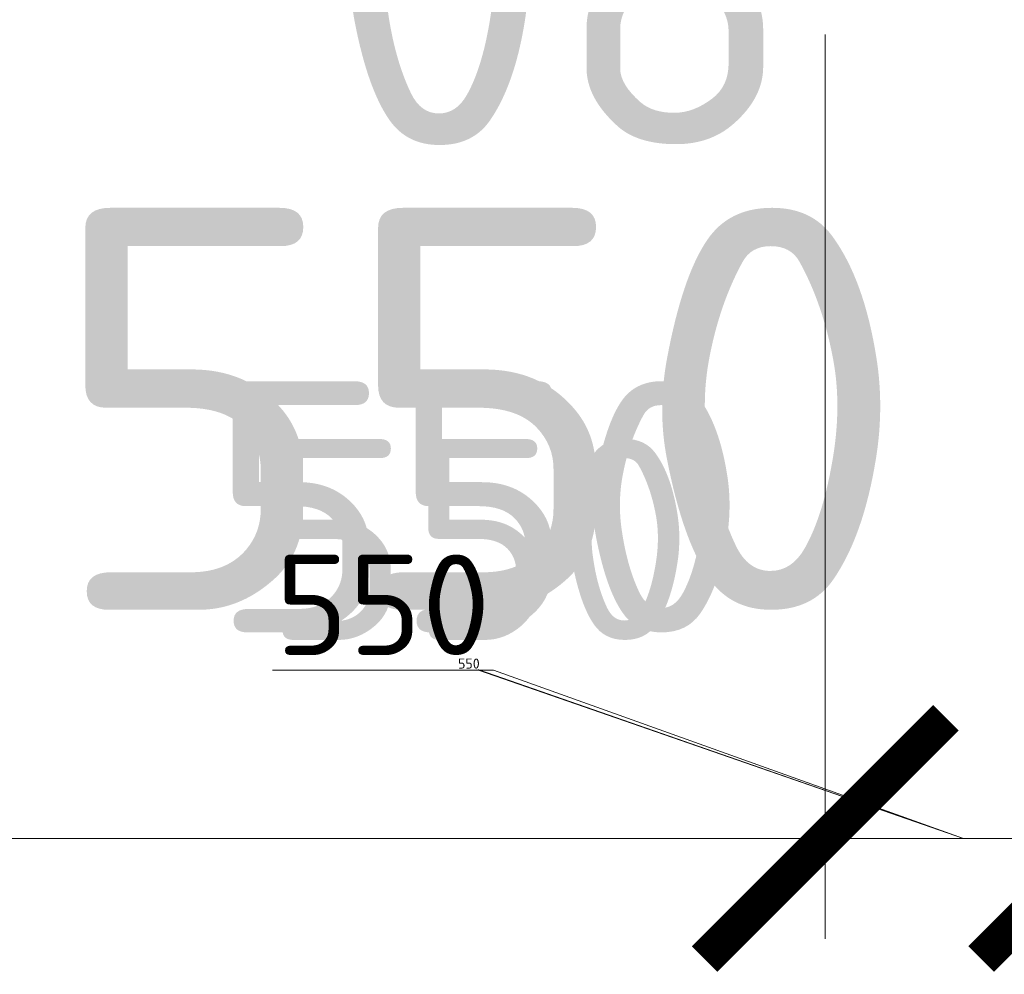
# Model space of a CAD drawing. Header units: millimetres. Extents: x -15830 to 4680139, y -28864 to 2281735.
# Tile 433 of 577: x 290326 to 292285, y 240538 to 242438. Entities that reach past the tile are written whole.
import ezdxf

# ---------------------------------------------------------------- set-up
doc = ezdxf.new("R2010")
doc.units = ezdxf.units.MM
doc.linetypes.add('CENTERX2', pattern=[101.6, 63.5, -12.7, 12.7, -12.7])
doc.linetypes.add('DASHDOT', pattern=[25.4, 12.7, -6.35, 0, -6.35])
for name, color, linetype, lineweight in [('A99_N_koty-200', 5, 'Continuous', 5), ('A99_N_koty-200 @ 1', 5, 'Continuous', 5), ('A99_N_koty-200 @ 10', 5, 'Continuous', 5), ('A99_N_koty-200 @ 100', 5, 'Continuous', 5), ('A99_N_koty-200 @ 200', 5, 'Continuous', 5), ('A99_N_koty-200 @ 250 (1)', 5, 'Continuous', 5), ('A99_N_koty-200 @ 250 (2)', 5, 'Continuous', 5), ('A99_N_koty-200 @ 400', 5, 'Continuous', 5), ('A99_N_txt-popis-200', 240, 'Continuous', 5), ('A99_S_osy', 1, 'CENTERX2', 5)]:
    doc.layers.add(name, color=color, linetype=linetype, lineweight=lineweight)
doc.styles.add('A99_kota', font='isocpeur.ttf', dxfattribs={"height": 2})
doc.styles.add('ad_popis 100', font='isocpeur.ttf', dxfattribs={"height": 200})
doc.dimstyles.new('A99_kota_200 new', dxfattribs={"dimscale": 200, "dimtxt": 2, "dimasz": 1.2, "dimexe": 0.5, "dimexo": 1.5, "dimgap": 0.3, "dimtad": 1, "dimdec": 0, "dimzin": 3, "dimdsep": 46, "dimtxsty": 'A99_kota', "dimblk": 'ARCHTICK', "dimcen": 2.5, "dimazin": 2, "dimtfac": 0.75, "dimtdec": 0, "dimtmove": 2, "dimatfit": 0, "dimfxl": 0, "dimtolj": 1, "dimtzin": 0, "dimlwd": 5, "dimlwe": 5, "dimarcsym": 0})

# ---------------------------------------------------------------- blocks, each defined once
blk = doc.blocks.new('_ArchTick')
at = {"color": 0, "linetype": 'ByBlock', "const_width": 0.15}
blk.add_lwpolyline([(-0.5, -0.5), (0.5, 0.5)], dxfattribs=at)
blk = doc.blocks.new('*D254')
at = {"layer": 'A99_N_koty-200', "color": 0, "linetype": 'Continuous', "lineweight": 5, "ltscale": 10, "transparency": 16777216}
for p, q in [((292479, 242408.3), (292479, 240608.3)), ((304479, 242408.3), (304479, 240608.3)), ((304479, 240808.3), (292479, 240808.3))]:
    blk.add_line(p, q, dxfattribs=at)
at = {"layer": 'Defpoints', "color": 0, "linetype": 'Continuous', "ltscale": 10, "transparency": 16777216}
for p in [(292479, 243683.3), (304479, 243683.3), (292479, 240808.3)]:
    blk.add_point(p, dxfattribs=at)
at = {"layer": 'A99_N_koty-200', "color": 0, "linetype": 'Continuous', "lineweight": 5, "ltscale": 10, "transparency": 16777216, "xscale": 480, "yscale": 480, "zscale": 480, "rotation": 180}
blk.add_blockref('_ArchTick', (292479, 240808.3), dxfattribs=at)
at = {"layer": 'A99_N_koty-200', "color": 0, "linetype": 'Continuous', "lineweight": 5, "ltscale": 10, "transparency": 16777216, "xscale": 480, "yscale": 480, "zscale": 480}
blk.add_blockref('_ArchTick', (304479, 240808.3), dxfattribs=at)
at = {"layer": 'A99_N_koty-200', "color": 0, "linetype": 'Continuous', "ltscale": 10, "transparency": 16777216, "insert": (298479, 241328.3), "char_height": 800, "attachment_point": 5, "style": 'A99_kota'}
blk.add_mtext('\\A1;12000', dxfattribs=at)
blk = doc.blocks.new('*D258')
at = {"layer": 'A99_N_koty-200', "color": 0, "linetype": 'Continuous', "lineweight": 5, "ltscale": 10, "transparency": 16777216}
for p, q in [((279929, 241208.3), (279929, 240758.3)), ((291929, 241208.3), (291929, 240758.3)), ((291929, 240808.3), (279929, 240808.3))]:
    blk.add_line(p, q, dxfattribs=at)
at = {"layer": 'Defpoints', "color": 0, "linetype": 'Continuous', "ltscale": 10, "transparency": 16777216}
for p in [(279929, 243683.3), (291929, 243683.3), (279929, 240808.3)]:
    blk.add_point(p, dxfattribs=at)
at = {"layer": 'A99_N_koty-200', "color": 0, "linetype": 'Continuous', "lineweight": 5, "ltscale": 10, "transparency": 16777216, "xscale": 120, "yscale": 120, "zscale": 120, "rotation": 180}
blk.add_blockref('_ArchTick', (279929, 240808.3), dxfattribs=at)
at = {"layer": 'A99_N_koty-200', "color": 0, "linetype": 'Continuous', "lineweight": 5, "ltscale": 10, "transparency": 16777216, "xscale": 120, "yscale": 120, "zscale": 120}
blk.add_blockref('_ArchTick', (291929, 240808.3), dxfattribs=at)
at = {"layer": 'A99_N_koty-200', "color": 0, "linetype": 'Continuous', "ltscale": 10, "transparency": 16777216, "insert": (285929, 240938.3), "char_height": 200, "attachment_point": 5, "style": 'A99_kota'}
blk.add_mtext('\\A1;12000', dxfattribs=at)
blk = doc.blocks.new('*D259')
at = {"layer": 'A99_N_koty-200', "color": 0, "linetype": 'Continuous', "lineweight": 5, "ltscale": 10, "transparency": 16777216}
for p, q in [((279929, 241608.3), (279929, 240708.3)), ((291929, 241608.3), (291929, 240708.3)), ((291929, 240808.3), (279929, 240808.3))]:
    blk.add_line(p, q, dxfattribs=at)
at = {"layer": 'Defpoints', "color": 0, "linetype": 'Continuous', "ltscale": 10, "transparency": 16777216}
for p in [(279929, 243683.3), (291929, 243683.3), (279929, 240808.3)]:
    blk.add_point(p, dxfattribs=at)
at = {"layer": 'A99_N_koty-200', "color": 0, "linetype": 'Continuous', "lineweight": 5, "ltscale": 10, "transparency": 16777216, "xscale": 240, "yscale": 240, "zscale": 240, "rotation": 180}
blk.add_blockref('_ArchTick', (279929, 240808.3), dxfattribs=at)
at = {"layer": 'A99_N_koty-200', "color": 0, "linetype": 'Continuous', "lineweight": 5, "ltscale": 10, "transparency": 16777216, "xscale": 240, "yscale": 240, "zscale": 240}
blk.add_blockref('_ArchTick', (291929, 240808.3), dxfattribs=at)
at = {"layer": 'A99_N_koty-200', "color": 0, "linetype": 'Continuous', "ltscale": 10, "transparency": 16777216, "insert": (285929, 241068.3), "char_height": 400, "attachment_point": 5, "style": 'A99_kota'}
blk.add_mtext('\\A1;12000', dxfattribs=at)
blk = doc.blocks.new('*D260')
at = {"layer": 'A99_N_koty-200', "color": 0, "linetype": 'Continuous', "lineweight": 5, "ltscale": 10, "transparency": 16777216}
for p, q in [((279929, 240812.3), (279929, 240807.8)), ((291929, 240808.3), (279929, 240808.3)), ((291929, 240812.3), (291929, 240807.8))]:
    blk.add_line(p, q, dxfattribs=at)
at = {"layer": 'Defpoints', "color": 0, "linetype": 'Continuous', "ltscale": 10, "transparency": 16777216}
for p in [(279929, 243683.3), (291929, 243683.3), (279929, 240808.3)]:
    blk.add_point(p, dxfattribs=at)
at = {"layer": 'A99_N_koty-200', "color": 0, "linetype": 'Continuous', "lineweight": 5, "ltscale": 10, "transparency": 16777216, "xscale": 1.2, "yscale": 1.2, "zscale": 1.2, "rotation": 180}
blk.add_blockref('_ArchTick', (279929, 240808.3), dxfattribs=at)
at = {"layer": 'A99_N_koty-200', "color": 0, "linetype": 'Continuous', "lineweight": 5, "ltscale": 10, "transparency": 16777216, "xscale": 1.2, "yscale": 1.2, "zscale": 1.2}
blk.add_blockref('_ArchTick', (291929, 240808.3), dxfattribs=at)
at = {"layer": 'A99_N_koty-200', "color": 0, "linetype": 'Continuous', "ltscale": 10, "transparency": 16777216, "insert": (285929, 240809.6), "char_height": 2, "attachment_point": 5, "style": 'A99_kota'}
blk.add_mtext('\\A1;12000', dxfattribs=at)
blk = doc.blocks.new('*D261')
at = {"layer": 'A99_N_koty-200', "color": 0, "linetype": 'Continuous', "lineweight": 5, "ltscale": 10, "transparency": 16777216}
for p, q in [((279929, 242408.3), (279929, 240608.3)), ((291929, 242408.3), (291929, 240608.3)), ((291929, 240808.3), (279929, 240808.3))]:
    blk.add_line(p, q, dxfattribs=at)
at = {"layer": 'Defpoints', "color": 0, "linetype": 'Continuous', "ltscale": 10, "transparency": 16777216}
for p in [(279929, 243683.3), (291929, 243683.3), (279929, 240808.3)]:
    blk.add_point(p, dxfattribs=at)
at = {"layer": 'A99_N_koty-200', "color": 0, "linetype": 'Continuous', "lineweight": 5, "ltscale": 10, "transparency": 16777216, "xscale": 480, "yscale": 480, "zscale": 480, "rotation": 180}
blk.add_blockref('_ArchTick', (279929, 240808.3), dxfattribs=at)
at = {"layer": 'A99_N_koty-200', "color": 0, "linetype": 'Continuous', "lineweight": 5, "ltscale": 10, "transparency": 16777216, "xscale": 480, "yscale": 480, "zscale": 480}
blk.add_blockref('_ArchTick', (291929, 240808.3), dxfattribs=at)
at = {"layer": 'A99_N_koty-200', "color": 0, "linetype": 'Continuous', "ltscale": 10, "transparency": 16777216, "insert": (285929, 241328.3), "char_height": 800, "attachment_point": 5, "style": 'A99_kota'}
blk.add_mtext('\\A1;12000', dxfattribs=at)
blk = doc.blocks.new('*D262')
at = {"layer": 'A99_N_koty-200', "color": 0, "linetype": 'Continuous', "lineweight": 5, "ltscale": 10, "transparency": 16777216}
for p, q in [((279929, 240848.3), (279929, 240803.3)), ((291929, 240848.3), (291929, 240803.3)), ((291929, 240808.3), (279929, 240808.3))]:
    blk.add_line(p, q, dxfattribs=at)
at = {"layer": 'Defpoints', "color": 0, "linetype": 'Continuous', "ltscale": 10, "transparency": 16777216}
for p in [(279929, 243683.3), (291929, 243683.3), (279929, 240808.3)]:
    blk.add_point(p, dxfattribs=at)
at = {"layer": 'A99_N_koty-200', "color": 0, "linetype": 'Continuous', "lineweight": 5, "ltscale": 10, "transparency": 16777216, "xscale": 12, "yscale": 12, "zscale": 12, "rotation": 180}
blk.add_blockref('_ArchTick', (279929, 240808.3), dxfattribs=at)
at = {"layer": 'A99_N_koty-200', "color": 0, "linetype": 'Continuous', "lineweight": 5, "ltscale": 10, "transparency": 16777216, "xscale": 12, "yscale": 12, "zscale": 12}
blk.add_blockref('_ArchTick', (291929, 240808.3), dxfattribs=at)
at = {"layer": 'A99_N_koty-200', "color": 0, "linetype": 'Continuous', "ltscale": 10, "transparency": 16777216, "insert": (285929, 240821.3), "char_height": 20, "attachment_point": 5, "style": 'A99_kota'}
blk.add_mtext('\\A1;12000', dxfattribs=at)
blk = doc.blocks.new('*D263')
at = {"layer": 'A99_N_koty-200', "color": 0, "linetype": 'Continuous', "lineweight": 5, "ltscale": 10, "transparency": 16777216}
for p, q in [((279929, 241808.3), (279929, 240683.3)), ((291929, 241808.3), (291929, 240683.3)), ((291929, 240808.3), (279929, 240808.3))]:
    blk.add_line(p, q, dxfattribs=at)
at = {"layer": 'Defpoints', "color": 0, "linetype": 'Continuous', "ltscale": 10, "transparency": 16777216}
for p in [(279929, 243683.3), (291929, 243683.3), (279929, 240808.3)]:
    blk.add_point(p, dxfattribs=at)
at = {"layer": 'A99_N_koty-200', "color": 0, "linetype": 'Continuous', "lineweight": 5, "ltscale": 10, "transparency": 16777216, "xscale": 300, "yscale": 300, "zscale": 300, "rotation": 180}
blk.add_blockref('_ArchTick', (279929, 240808.3), dxfattribs=at)
at = {"layer": 'A99_N_koty-200', "color": 0, "linetype": 'Continuous', "lineweight": 5, "ltscale": 10, "transparency": 16777216, "xscale": 300, "yscale": 300, "zscale": 300}
blk.add_blockref('_ArchTick', (291929, 240808.3), dxfattribs=at)
at = {"layer": 'A99_N_koty-200', "color": 0, "linetype": 'Continuous', "ltscale": 10, "transparency": 16777216, "insert": (285929, 241133.3), "char_height": 500, "attachment_point": 5, "style": 'A99_kota'}
blk.add_mtext('\\A1;12000', dxfattribs=at)
blk = doc.blocks.new('*D264')
at = {"layer": 'A99_N_koty-200', "color": 0, "linetype": 'Continuous', "lineweight": 5, "ltscale": 10, "transparency": 16777216}
for p, q in [((279929, 241808.3), (279929, 240683.3)), ((291929, 241808.3), (291929, 240683.3)), ((291929, 240808.3), (279929, 240808.3))]:
    blk.add_line(p, q, dxfattribs=at)
at = {"layer": 'Defpoints', "color": 0, "linetype": 'Continuous', "ltscale": 10, "transparency": 16777216}
for p in [(279929, 243683.3), (291929, 243683.3), (279929, 240808.3)]:
    blk.add_point(p, dxfattribs=at)
at = {"layer": 'A99_N_koty-200', "color": 0, "linetype": 'Continuous', "lineweight": 5, "ltscale": 10, "transparency": 16777216, "xscale": 300, "yscale": 300, "zscale": 300, "rotation": 180}
blk.add_blockref('_ArchTick', (279929, 240808.3), dxfattribs=at)
at = {"layer": 'A99_N_koty-200', "color": 0, "linetype": 'Continuous', "lineweight": 5, "ltscale": 10, "transparency": 16777216, "xscale": 300, "yscale": 300, "zscale": 300}
blk.add_blockref('_ArchTick', (291929, 240808.3), dxfattribs=at)
at = {"layer": 'A99_N_koty-200', "color": 0, "linetype": 'Continuous', "ltscale": 10, "transparency": 16777216, "insert": (285929, 241133.3), "char_height": 500, "attachment_point": 5, "style": 'A99_kota'}
blk.add_mtext('\\A1;12000', dxfattribs=at)
blk = doc.blocks.new('*D265')
at = {"layer": 'A99_N_koty-200', "color": 0, "linetype": 'Continuous', "lineweight": 5, "ltscale": 10, "transparency": 16777216}
for p, q in [((291929, 241208.3), (291929, 240758.3)), ((292479, 241208.3), (292479, 240758.3)), ((291269, 241143.3), (290829, 241143.3)), ((292204, 240808.3), (291269, 241143.3)), ((291929, 240808.3), (291809, 240808.3)), ((292479, 240808.3), (291929, 240808.3)), ((292479, 240808.3), (291929, 240808.3)), ((292479, 240808.3), (292599, 240808.3))]:
    blk.add_line(p, q, dxfattribs=at)
at = {"layer": 'Defpoints', "color": 0, "linetype": 'Continuous', "ltscale": 10, "transparency": 16777216}
for p in [(291929, 243683.3), (292479, 243683.3), (291929, 240808.3)]:
    blk.add_point(p, dxfattribs=at)
at = {"layer": 'A99_N_koty-200', "color": 0, "linetype": 'Continuous', "lineweight": 5, "ltscale": 10, "transparency": 16777216, "xscale": 120, "yscale": 120, "zscale": 120}
blk.add_blockref('_ArchTick', (291929, 240808.3), dxfattribs=at)
at = {"layer": 'A99_N_koty-200', "color": 0, "linetype": 'Continuous', "lineweight": 5, "ltscale": 10, "transparency": 16777216, "xscale": 120, "yscale": 120, "zscale": 120, "rotation": 180}
blk.add_blockref('_ArchTick', (292479, 240808.3), dxfattribs=at)
at = {"layer": 'A99_N_koty-200', "color": 0, "linetype": 'Continuous', "ltscale": 10, "transparency": 16777216, "insert": (291049, 241273.3), "char_height": 200, "attachment_point": 5, "style": 'A99_kota'}
blk.add_mtext('\\A1;550', dxfattribs=at)
blk = doc.blocks.new('*D266')
at = {"layer": 'A99_N_koty-200', "color": 0, "linetype": 'Continuous', "lineweight": 5, "ltscale": 10, "transparency": 16777216}
for p, q in [((291929, 241608.3), (291929, 240708.3)), ((292479, 241608.3), (292479, 240708.3)), ((291929, 240808.3), (291689, 240808.3)), ((292479, 240808.3), (291929, 240808.3)), ((292479, 240808.3), (292719, 240808.3))]:
    blk.add_line(p, q, dxfattribs=at)
at = {"layer": 'Defpoints', "color": 0, "linetype": 'Continuous', "ltscale": 10, "transparency": 16777216}
for p in [(291929, 243683.3), (292479, 243683.3), (291929, 240808.3)]:
    blk.add_point(p, dxfattribs=at)
at = {"layer": 'A99_N_koty-200', "color": 0, "linetype": 'Continuous', "lineweight": 5, "ltscale": 10, "transparency": 16777216, "xscale": 240, "yscale": 240, "zscale": 240}
blk.add_blockref('_ArchTick', (291929, 240808.3), dxfattribs=at)
at = {"layer": 'A99_N_koty-200', "color": 0, "linetype": 'Continuous', "lineweight": 5, "ltscale": 10, "transparency": 16777216, "xscale": 240, "yscale": 240, "zscale": 240, "rotation": 180}
blk.add_blockref('_ArchTick', (292479, 240808.3), dxfattribs=at)
at = {"layer": 'A99_N_koty-200', "color": 0, "linetype": 'Continuous', "ltscale": 10, "transparency": 16777216, "insert": (291239, 241403.3), "char_height": 400, "attachment_point": 5, "style": 'A99_kota'}
blk.add_mtext('\\A1;550', dxfattribs=at)
blk = doc.blocks.new('*D267')
at = {"layer": 'A99_N_koty-200', "color": 0, "linetype": 'Continuous', "lineweight": 5, "ltscale": 10, "transparency": 16777216}
for p, q in [((291239.3, 241143.3), (291234.9, 241143.3)), ((292204, 240808.3), (291239.3, 241143.3)), ((291929, 240808.3), (291927.8, 240808.3)), ((291929, 240812.3), (291929, 240807.8)), ((292479, 240808.3), (291929, 240808.3)), ((292479, 240808.3), (291929, 240808.3)), ((292479, 240812.3), (292479, 240807.8)), ((292479, 240808.3), (292480.2, 240808.3))]:
    blk.add_line(p, q, dxfattribs=at)
at = {"layer": 'Defpoints', "color": 0, "linetype": 'Continuous', "ltscale": 10, "transparency": 16777216}
for p in [(291929, 243683.3), (292479, 243683.3), (291929, 240808.3)]:
    blk.add_point(p, dxfattribs=at)
at = {"layer": 'A99_N_koty-200', "color": 0, "linetype": 'Continuous', "lineweight": 5, "ltscale": 10, "transparency": 16777216, "xscale": 1.2, "yscale": 1.2, "zscale": 1.2}
blk.add_blockref('_ArchTick', (291929, 240808.3), dxfattribs=at)
at = {"layer": 'A99_N_koty-200', "color": 0, "linetype": 'Continuous', "lineweight": 5, "ltscale": 10, "transparency": 16777216, "xscale": 1.2, "yscale": 1.2, "zscale": 1.2, "rotation": 180}
blk.add_blockref('_ArchTick', (292479, 240808.3), dxfattribs=at)
at = {"layer": 'A99_N_koty-200', "color": 0, "linetype": 'Continuous', "ltscale": 10, "transparency": 16777216, "insert": (291237.1, 241144.6), "char_height": 2, "attachment_point": 5, "style": 'A99_kota'}
blk.add_mtext('\\A1;550', dxfattribs=at)
blk = doc.blocks.new('*D268')
at = {"layer": 'A99_N_koty-200', "color": 0, "linetype": 'Continuous', "lineweight": 5, "ltscale": 10, "transparency": 16777216}
for p, q in [((291929, 242408.3), (291929, 240608.3)), ((292479, 242408.3), (292479, 240608.3)), ((291929, 240808.3), (291449, 240808.3)), ((292479, 240808.3), (291929, 240808.3)), ((292479, 240808.3), (292959, 240808.3))]:
    blk.add_line(p, q, dxfattribs=at)
at = {"layer": 'Defpoints', "color": 0, "linetype": 'Continuous', "ltscale": 10, "transparency": 16777216}
for p in [(291929, 243683.3), (292479, 243683.3), (291929, 240808.3)]:
    blk.add_point(p, dxfattribs=at)
at = {"layer": 'A99_N_koty-200', "color": 0, "linetype": 'Continuous', "lineweight": 5, "ltscale": 10, "transparency": 16777216, "xscale": 480, "yscale": 480, "zscale": 480}
blk.add_blockref('_ArchTick', (291929, 240808.3), dxfattribs=at)
at = {"layer": 'A99_N_koty-200', "color": 0, "linetype": 'Continuous', "lineweight": 5, "ltscale": 10, "transparency": 16777216, "xscale": 480, "yscale": 480, "zscale": 480, "rotation": 180}
blk.add_blockref('_ArchTick', (292479, 240808.3), dxfattribs=at)
at = {"layer": 'A99_N_koty-200', "color": 0, "linetype": 'Continuous', "ltscale": 10, "transparency": 16777216, "insert": (291239, 241663.3), "char_height": 800, "attachment_point": 5, "style": 'A99_kota'}
blk.add_mtext('\\A1;550', dxfattribs=at)
blk = doc.blocks.new('*D269')
at = {"layer": 'A99_N_koty-200', "color": 0, "linetype": 'Continuous', "lineweight": 5, "ltscale": 10, "transparency": 16777216}
for p, q in [((291242, 241143.3), (291198, 241143.3)), ((292204, 240808.3), (291242, 241143.3)), ((291929, 240848.3), (291929, 240803.3)), ((292479, 240848.3), (292479, 240803.3)), ((291929, 240808.3), (291917, 240808.3)), ((292479, 240808.3), (291929, 240808.3)), ((292479, 240808.3), (291929, 240808.3)), ((292479, 240808.3), (292491, 240808.3))]:
    blk.add_line(p, q, dxfattribs=at)
at = {"layer": 'Defpoints', "color": 0, "linetype": 'Continuous', "ltscale": 10, "transparency": 16777216}
for p in [(291929, 243683.3), (292479, 243683.3), (291929, 240808.3)]:
    blk.add_point(p, dxfattribs=at)
at = {"layer": 'A99_N_koty-200', "color": 0, "linetype": 'Continuous', "lineweight": 5, "ltscale": 10, "transparency": 16777216, "xscale": 12, "yscale": 12, "zscale": 12}
blk.add_blockref('_ArchTick', (291929, 240808.3), dxfattribs=at)
at = {"layer": 'A99_N_koty-200', "color": 0, "linetype": 'Continuous', "lineweight": 5, "ltscale": 10, "transparency": 16777216, "xscale": 12, "yscale": 12, "zscale": 12, "rotation": 180}
blk.add_blockref('_ArchTick', (292479, 240808.3), dxfattribs=at)
at = {"layer": 'A99_N_koty-200', "color": 0, "linetype": 'Continuous', "ltscale": 10, "transparency": 16777216, "insert": (291220, 241156.3), "char_height": 20, "attachment_point": 5, "style": 'A99_kota'}
blk.add_mtext('\\A1;550', dxfattribs=at)
blk = doc.blocks.new('*D270')
at = {"layer": 'A99_N_koty-200', "color": 0, "linetype": 'Continuous', "lineweight": 5, "ltscale": 10, "transparency": 16777216}
for p, q in [((291929, 241808.3), (291929, 240683.3)), ((292479, 241808.3), (292479, 240683.3)), ((291929, 240808.3), (291629, 240808.3)), ((292479, 240808.3), (291929, 240808.3)), ((292479, 240808.3), (292779, 240808.3))]:
    blk.add_line(p, q, dxfattribs=at)
at = {"layer": 'Defpoints', "color": 0, "linetype": 'Continuous', "ltscale": 10, "transparency": 16777216}
for p in [(291929, 243683.3), (292479, 243683.3), (291929, 240808.3)]:
    blk.add_point(p, dxfattribs=at)
at = {"layer": 'A99_N_koty-200', "color": 0, "linetype": 'Continuous', "lineweight": 5, "ltscale": 10, "transparency": 16777216, "xscale": 300, "yscale": 300, "zscale": 300}
blk.add_blockref('_ArchTick', (291929, 240808.3), dxfattribs=at)
at = {"layer": 'A99_N_koty-200', "color": 0, "linetype": 'Continuous', "lineweight": 5, "ltscale": 10, "transparency": 16777216, "xscale": 300, "yscale": 300, "zscale": 300, "rotation": 180}
blk.add_blockref('_ArchTick', (292479, 240808.3), dxfattribs=at)
at = {"layer": 'A99_N_koty-200', "color": 0, "linetype": 'Continuous', "ltscale": 10, "transparency": 16777216, "insert": (291239, 241468.3), "char_height": 500, "attachment_point": 5, "style": 'A99_kota'}
blk.add_mtext('\\A1;550', dxfattribs=at)
blk = doc.blocks.new('*D271')
at = {"layer": 'A99_N_koty-200', "color": 0, "linetype": 'Continuous', "lineweight": 5, "ltscale": 10, "transparency": 16777216}
for p, q in [((291929, 241808.3), (291929, 240683.3)), ((292479, 241808.3), (292479, 240683.3)), ((291929, 240808.3), (291629, 240808.3)), ((292479, 240808.3), (291929, 240808.3)), ((292479, 240808.3), (292779, 240808.3))]:
    blk.add_line(p, q, dxfattribs=at)
at = {"layer": 'Defpoints', "color": 0, "linetype": 'Continuous', "ltscale": 10, "transparency": 16777216}
for p in [(291929, 243683.3), (292479, 243683.3), (291929, 240808.3)]:
    blk.add_point(p, dxfattribs=at)
at = {"layer": 'A99_N_koty-200', "color": 0, "linetype": 'Continuous', "lineweight": 5, "ltscale": 10, "transparency": 16777216, "xscale": 300, "yscale": 300, "zscale": 300}
blk.add_blockref('_ArchTick', (291929, 240808.3), dxfattribs=at)
at = {"layer": 'A99_N_koty-200', "color": 0, "linetype": 'Continuous', "lineweight": 5, "ltscale": 10, "transparency": 16777216, "xscale": 300, "yscale": 300, "zscale": 300, "rotation": 180}
blk.add_blockref('_ArchTick', (292479, 240808.3), dxfattribs=at)
at = {"layer": 'A99_N_koty-200', "color": 0, "linetype": 'Continuous', "ltscale": 10, "transparency": 16777216, "insert": (291239, 241468.3), "char_height": 500, "attachment_point": 5, "style": 'A99_kota'}
blk.add_mtext('\\A1;550', dxfattribs=at)
blk = doc.blocks.new('*U787')
at = {"layer": 'A99_N_koty-200 @ 400', "linetype": 'Continuous', "ltscale": 10}
dim = blk.add_linear_dim(base=(292479, 240808.3), p1=(304479, 243683.3), p2=(292479, 243683.3), angle=180, dimstyle='A99_kota_200 new', override={"dimscale": 400, "dimtix": 1, "dimtofl": 1, "dimtmove": 1, "dimatfit": 1}, dxfattribs=at)
dim.commit()
dim.dimension.update_dxf_attribs({"geometry": '*D254', "text_midpoint": (298479, 241328.3)})
blk = doc.blocks.new('*U788')
at = {"layer": 'A99_N_koty-200 @ 1', "linetype": 'Continuous', "ltscale": 10}
dim = blk.add_linear_dim(base=(279929, 240808.3), p1=(291929, 243683.3), p2=(279929, 243683.3), angle=180, dimstyle='A99_kota_200 new', override={"dimscale": 1, "dimtix": 1, "dimtofl": 1, "dimtmove": 1, "dimatfit": 1}, dxfattribs=at)
dim.commit()
dim.dimension.update_dxf_attribs({"geometry": '*D260', "text_midpoint": (285929, 240809.6)})
at = {"layer": 'A99_N_koty-200 @ 10', "linetype": 'Continuous', "ltscale": 10}
dim = blk.add_linear_dim(base=(279929, 240808.3), p1=(291929, 243683.3), p2=(279929, 243683.3), angle=180, dimstyle='A99_kota_200 new', override={"dimscale": 10, "dimtix": 1, "dimtofl": 1, "dimtmove": 1, "dimatfit": 1}, dxfattribs=at)
dim.commit()
dim.dimension.update_dxf_attribs({"geometry": '*D262', "text_midpoint": (285929, 240821.3)})
at = {"layer": 'A99_N_koty-200 @ 100', "linetype": 'Continuous', "ltscale": 10}
dim = blk.add_linear_dim(base=(279929, 240808.3), p1=(291929, 243683.3), p2=(279929, 243683.3), angle=180, dimstyle='A99_kota_200 new', override={"dimscale": 100, "dimtix": 1, "dimtofl": 1, "dimtmove": 1, "dimatfit": 1}, dxfattribs=at)
dim.commit()
dim.dimension.update_dxf_attribs({"geometry": '*D258', "text_midpoint": (285929, 240938.3)})
at = {"layer": 'A99_N_koty-200 @ 200', "linetype": 'Continuous', "ltscale": 10}
dim = blk.add_linear_dim(base=(279929, 240808.3), p1=(291929, 243683.3), p2=(279929, 243683.3), angle=180, dimstyle='A99_kota_200 new', override={"dimscale": 200, "dimtix": 1, "dimtofl": 1, "dimtmove": 1, "dimatfit": 1}, dxfattribs=at)
dim.commit()
dim.dimension.update_dxf_attribs({"geometry": '*D259', "text_midpoint": (285929, 241068.3)})
at = {"layer": 'A99_N_koty-200 @ 250 (1)', "linetype": 'Continuous', "ltscale": 10}
dim = blk.add_linear_dim(base=(279929, 240808.3), p1=(291929, 243683.3), p2=(279929, 243683.3), angle=180, dimstyle='A99_kota_200 new', override={"dimscale": 250, "dimtix": 1, "dimtofl": 1, "dimtmove": 1, "dimatfit": 1}, dxfattribs=at)
dim.commit()
dim.dimension.update_dxf_attribs({"geometry": '*D263', "text_midpoint": (285929, 241133.3)})
at = {"layer": 'A99_N_koty-200 @ 250 (2)', "linetype": 'Continuous', "ltscale": 10}
dim = blk.add_linear_dim(base=(279929, 240808.3), p1=(291929, 243683.3), p2=(279929, 243683.3), angle=180, dimstyle='A99_kota_200 new', override={"dimscale": 250, "dimtix": 1, "dimtofl": 1, "dimtmove": 1, "dimatfit": 1}, dxfattribs=at)
dim.commit()
dim.dimension.update_dxf_attribs({"geometry": '*D264', "text_midpoint": (285929, 241133.3)})
at = {"layer": 'A99_N_koty-200 @ 400', "linetype": 'Continuous', "ltscale": 10}
dim = blk.add_linear_dim(base=(279929, 240808.3), p1=(291929, 243683.3), p2=(279929, 243683.3), angle=180, dimstyle='A99_kota_200 new', override={"dimscale": 400, "dimtix": 1, "dimtofl": 1, "dimtmove": 1, "dimatfit": 1}, dxfattribs=at)
dim.commit()
dim.dimension.update_dxf_attribs({"geometry": '*D261', "text_midpoint": (285929, 241328.3)})
blk = doc.blocks.new('*U789')
at = {"layer": 'A99_N_koty-200 @ 1', "linetype": 'Continuous', "ltscale": 10}
dim = blk.add_linear_dim(base=(291929, 240808.3), p1=(292479, 243683.3), p2=(291929, 243683.3), angle=180, dimstyle='A99_kota_200 new', override={"dimscale": 1, "dimtix": 1, "dimtofl": 1, "dimtmove": 1, "dimatfit": 1}, dxfattribs=at)
dim.commit()
dim.dimension.update_dxf_attribs({"geometry": '*D267', "text_midpoint": (291239, 241143.3), "dimtype": 128})
at = {"layer": 'A99_N_koty-200 @ 10', "linetype": 'Continuous', "ltscale": 10}
dim = blk.add_linear_dim(base=(291929, 240808.3), p1=(292479, 243683.3), p2=(291929, 243683.3), angle=180, dimstyle='A99_kota_200 new', override={"dimscale": 10, "dimtix": 1, "dimtofl": 1, "dimtmove": 1, "dimatfit": 1}, dxfattribs=at)
dim.commit()
dim.dimension.update_dxf_attribs({"geometry": '*D269', "text_midpoint": (291239, 241143.3), "dimtype": 128})
at = {"layer": 'A99_N_koty-200 @ 100', "linetype": 'Continuous', "ltscale": 10}
dim = blk.add_linear_dim(base=(291929, 240808.3), p1=(292479, 243683.3), p2=(291929, 243683.3), angle=180, dimstyle='A99_kota_200 new', override={"dimscale": 100, "dimtix": 1, "dimtofl": 1, "dimtmove": 1, "dimatfit": 1}, dxfattribs=at)
dim.commit()
dim.dimension.update_dxf_attribs({"geometry": '*D265', "text_midpoint": (291239, 241143.3), "dimtype": 128})
at = {"layer": 'A99_N_koty-200 @ 200', "linetype": 'Continuous', "ltscale": 10}
dim = blk.add_linear_dim(base=(291929, 240808.3), p1=(292479, 243683.3), p2=(291929, 243683.3), angle=180, dimstyle='A99_kota_200 new', override={"dimscale": 200, "dimtix": 1, "dimtofl": 1, "dimtmove": 1, "dimatfit": 1}, dxfattribs=at)
dim.commit()
dim.dimension.update_dxf_attribs({"geometry": '*D266', "text_midpoint": (291239, 241143.3), "dimtype": 128})
at = {"layer": 'A99_N_koty-200 @ 250 (1)', "linetype": 'Continuous', "ltscale": 10}
dim = blk.add_linear_dim(base=(291929, 240808.3), p1=(292479, 243683.3), p2=(291929, 243683.3), angle=180, dimstyle='A99_kota_200 new', override={"dimscale": 250, "dimtix": 1, "dimtofl": 1, "dimtmove": 1, "dimatfit": 1}, dxfattribs=at)
dim.commit()
dim.dimension.update_dxf_attribs({"geometry": '*D270', "text_midpoint": (291239, 241143.3), "dimtype": 128})
at = {"layer": 'A99_N_koty-200 @ 250 (2)', "linetype": 'Continuous', "ltscale": 10}
dim = blk.add_linear_dim(base=(291929, 240808.3), p1=(292479, 243683.3), p2=(291929, 243683.3), angle=180, dimstyle='A99_kota_200 new', override={"dimscale": 250, "dimtix": 1, "dimtofl": 1, "dimtmove": 1, "dimatfit": 1}, dxfattribs=at)
dim.commit()
dim.dimension.update_dxf_attribs({"geometry": '*D271', "text_midpoint": (291239, 241143.3), "dimtype": 128})
at = {"layer": 'A99_N_koty-200 @ 400', "linetype": 'Continuous', "ltscale": 10}
dim = blk.add_linear_dim(base=(291929, 240808.3), p1=(292479, 243683.3), p2=(291929, 243683.3), angle=180, dimstyle='A99_kota_200 new', override={"dimscale": 400, "dimtix": 1, "dimtofl": 1, "dimtmove": 1, "dimatfit": 1}, dxfattribs=at)
dim.commit()
dim.dimension.update_dxf_attribs({"geometry": '*D268', "text_midpoint": (291239, 241143.3), "dimtype": 128})

msp = doc.modelspace()

# ---------------------------------------------------------------- linework, layer by layer
at = {"layer": 'A99_S_osy', "linetype": 'DASHDOT', "lineweight": 5, "ltscale": 30}
msp.add_lwpolyline([(291928.95, 344583.252), (291928.95, 241173.252)], dxfattribs=at)

# ---------------------------------------------------------------- block references
at = {"layer": 'A99_N_koty-200'}
msp.add_blockref('*U787', (0, 0), dxfattribs=at)

# ---------------------------------------------------------------- next in the draw order: texts
at = {"layer": 'A99_N_txt-popis-200', "color": 1, "lineweight": 0, "insert": (290938.95, 242838.252), "char_height": 650, "attachment_point": 1, "style": 'ad_popis 100', "bg_fill": 2}
msp.add_mtext_dynamic_manual_height_columns('08', width=832.5, gutter_width=1000, heights=[0], dxfattribs=at)

# ---------------------------------------------------------------- next in the draw order: block references
at = {"layer": 'A99_N_koty-200'}
for name in ['*U788', '*U789']:
    msp.add_blockref(name, (0, 0), dxfattribs=at)

doc.saveas('drawing.dxf')
